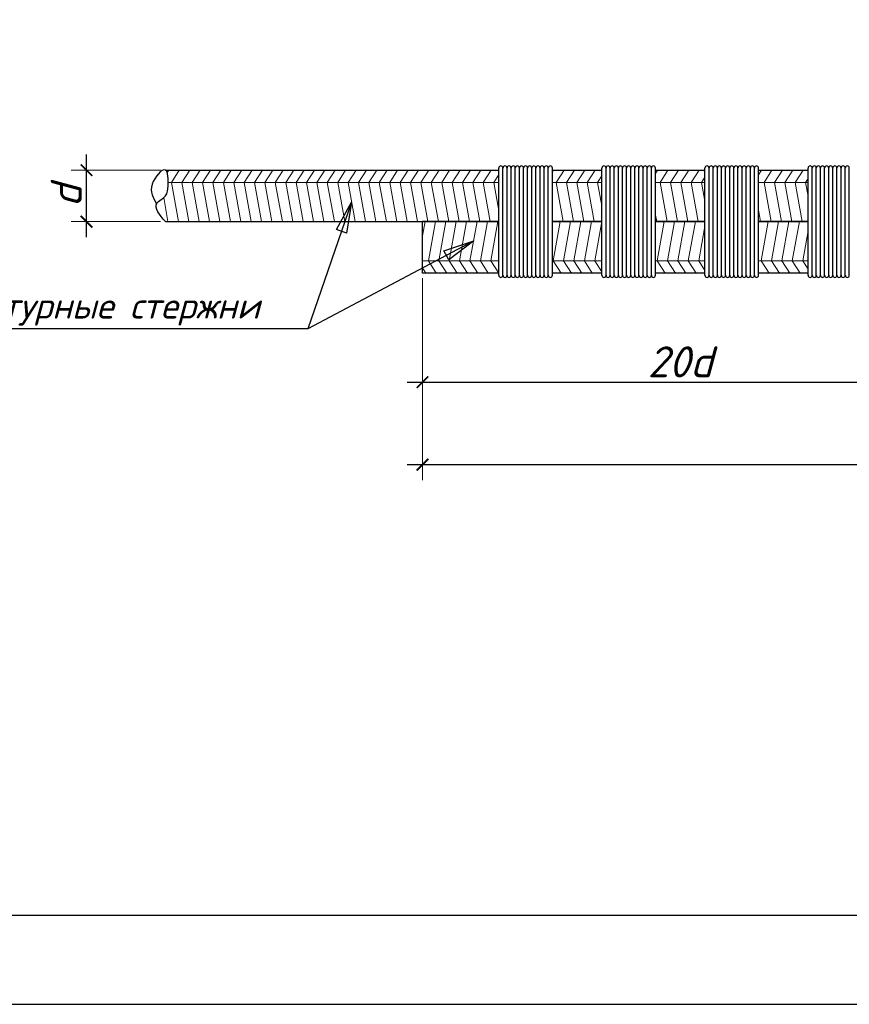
# Model space of a CAD drawing. Header units: millimetres. Extents: x -33345 to 4712671, y -3392 to 121473.
# Tile 584 of 656: x 3006796 to 3011447, y 44501 to 50022. Entities that reach past the tile are written whole.
import ezdxf

# ---------------------------------------------------------------- set-up
doc = ezdxf.new("R2010")
doc.units = ezdxf.units.MM
doc.layers.add('0.25', color=7, linetype='Continuous', lineweight=25)
doc.layers.add('Размеры1', color=252, linetype='Continuous', lineweight=15)
doc.layers.add('Лист', color=7, linetype='Continuous')
doc.layers.add('размеры КЖ', color=7, linetype='Continuous')
doc.styles.add('GOST 2.304', font='isocpeui.ttf')
doc.styles.add('ISOCPEUR', font='isocpeui.ttf', dxfattribs={"height": 300})
doc.dimstyles.new('SPDS$0', dxfattribs={"dimscale": 100, "dimtxt": 2.5, "dimasz": 1.5, "dimexe": 2, "dimexo": 0.625, "dimtad": 1, "dimdec": 0, "dimtxsty": 'GOST 2.304', "dimblk": '*U113', "dimcen": 0, "dimdle": 2, "dimclre": 256, "dimaunit": 1, "dimazin": 0, "dimtfac": 1, "dimtdec": 0, "dimtmove": 1, "dimatfit": 3, "dimfxl": 0.18, "dimtfill": 1, "dimtolj": 1, "dimtzin": 0, "dimlwe": -1, "dimarcsym": 0})

# ---------------------------------------------------------------- blocks, each defined once
blk = doc.blocks.new('*U328')
at = {"layer": '0.25', "color": 5, "linetype": 'Continuous', "lineweight": 25, "ltscale": 100}
blk.add_lwpolyline([(-59400, 0), (0, 0), (0, 42000), (-59400, 42000), (-59400, 0)], dxfattribs=at)
at = {"layer": '0.25', "color": 7, "linetype": 'Continuous', "lineweight": 30, "ltscale": 100}
blk.add_lwpolyline([(-57400, 500), (-500, 500), (-500, 41500), (-57400, 41500), (-57400, 500)], dxfattribs=at)
blk = doc.blocks.new('_ArchTick')
at = {"color": 0, "linetype": 'ByBlock', "const_width": 0.15}
blk.add_lwpolyline([(-0.5, -0.5), (0.5, 0.5)], dxfattribs=at)
blk = doc.blocks.new('*D309')
at = {"layer": 'Defpoints', "color": 0, "ltscale": 100, "transparency": 16777216}
for p in [(-49998830.9, 22683003.4), (-49998065.4, 22683003.4), (-49998065.4, 22682503.4)]:
    blk.add_point(p, dxfattribs=at)
at = {"layer": 'Размеры1', "color": 0, "lineweight": -2, "ltscale": 100, "transparency": 16777216}
blk.add_line((-49998830.9, 22682353.4), (-49998830.9, 22683153.4), dxfattribs=at)
at = {"layer": 'Размеры1', "ltscale": 100, "transparency": 16777216}
for p, q in [((-49998112.2, 22683003.4), (-49998980.9, 22683003.4)), ((-49998112.2, 22682503.4), (-49998980.9, 22682503.4))]:
    blk.add_line(p, q, dxfattribs=at)
at = {"layer": 'Размеры1', "color": 0, "lineweight": 0, "ltscale": 100, "transparency": 16777216, "insert": (-49999027.8, 22682753.4), "char_height": 300, "attachment_point": 5, "rotation": 90, "style": 'ISOCPEUR', "bg_fill": 3, "box_fill_scale": 1.1, "bg_fill_color": 256, "bg_fill_true_color": 13158600, "bg_fill_transparency": 0}
blk.add_mtext('\\A1;d', dxfattribs=at)
at = {"layer": 'Размеры1', "color": 0, "lineweight": -2, "ltscale": 100, "transparency": 16777216, "xscale": 112.5, "yscale": 112.5, "zscale": 112.5}
for p, rotation in [((-49998830.9, 22683003.4), 90), ((-49998830.9, 22682503.4), 270)]:
    blk.add_blockref('_ArchTick', p, dxfattribs=dict(at, rotation=rotation))
blk = doc.blocks.new('*U113')
at = {"color": 0, "linetype": 'ByBlock', "const_width": 0.15}
blk.add_lwpolyline([(-0.5, -0.5), (0.5, 0.5)], dxfattribs=at)
blk = doc.blocks.new('*D311')
at = {"layer": 'Defpoints', "color": 0, "ltscale": 100, "transparency": 16777216}
for p in [(-49995572.3, 22682003.4), (-49990572.3, 22682003.4), (-49990572.3, 22680947)]:
    blk.add_point(p, dxfattribs=at)
at = {"layer": 'Размеры1', "ltscale": 100, "transparency": 16777216}
for p, q in [((-49995572.3, 22681956.5), (-49995572.3, 22680797)), ((-49990572.3, 22681956.5), (-49990572.3, 22680797))]:
    blk.add_line(p, q, dxfattribs=at)
at = {"layer": 'Размеры1', "color": 0, "lineweight": -2, "ltscale": 100, "transparency": 16777216}
blk.add_line((-49995722.3, 22680947), (-49990422.3, 22680947), dxfattribs=at)
at = {"layer": 'Размеры1', "color": 0, "lineweight": -2, "ltscale": 100, "transparency": 16777216, "xscale": 112.5, "yscale": 112.5, "zscale": 112.5, "rotation": 180}
blk.add_blockref('_ArchTick', (-49995572.3, 22680947), dxfattribs=at)
at = {"layer": 'Размеры1', "color": 0, "lineweight": -2, "ltscale": 100, "transparency": 16777216, "xscale": 112.5, "yscale": 112.5, "zscale": 112.5}
blk.add_blockref('_ArchTick', (-49990572.3, 22680947), dxfattribs=at)
at = {"layer": 'Размеры1', "color": 0, "lineweight": 0, "ltscale": 100, "transparency": 16777216, "insert": (-49993072.3, 22681143.9), "char_height": 300, "attachment_point": 5, "style": 'ISOCPEUR', "bg_fill": 3, "box_fill_scale": 1.1, "bg_fill_color": 256, "bg_fill_true_color": 13158600, "bg_fill_transparency": 0}
blk.add_mtext('\\A1;2{\\fISOCPEUR|b0|i1|c186|p34;0d}', dxfattribs=at)
blk = doc.blocks.new('*D312')
at = {"layer": 'Defpoints', "color": 0, "ltscale": 100, "transparency": 16777216}
for p in [(-49985572.3, 22681703.4), (-49995572.3, 22681203.4), (-49985572.3, 22680147)]:
    blk.add_point(p, dxfattribs=at)
at = {"layer": 'Размеры1', "ltscale": 100, "transparency": 16777216}
for p, q in [((-49985572.3, 22681656.5), (-49985572.3, 22679997)), ((-49995572.3, 22681156.5), (-49995572.3, 22679997))]:
    blk.add_line(p, q, dxfattribs=at)
at = {"layer": 'Размеры1', "color": 0, "lineweight": -2, "ltscale": 100, "transparency": 16777216}
blk.add_line((-49995722.3, 22680147), (-49985422.3, 22680147), dxfattribs=at)
at = {"layer": 'Размеры1', "color": 0, "lineweight": -2, "ltscale": 100, "transparency": 16777216, "xscale": 112.5, "yscale": 112.5, "zscale": 112.5, "rotation": 180}
blk.add_blockref('_ArchTick', (-49995572.3, 22680147), dxfattribs=at)
at = {"layer": 'Размеры1', "color": 0, "lineweight": -2, "ltscale": 100, "transparency": 16777216, "xscale": 112.5, "yscale": 112.5, "zscale": 112.5}
blk.add_blockref('_ArchTick', (-49985572.3, 22680147), dxfattribs=at)
at = {"layer": 'Размеры1', "color": 0, "lineweight": 0, "ltscale": 100, "transparency": 16777216, "insert": (-49990572.3, 22680343.9), "char_height": 300, "attachment_point": 5, "style": 'ISOCPEUR', "bg_fill": 3, "box_fill_scale": 1.1, "bg_fill_color": 256, "bg_fill_true_color": 13158600, "bg_fill_transparency": 0}
blk.add_mtext('\\A1;40d', dxfattribs=at)
blk = doc.blocks.new('jsd')
at = {"color": 250, "ltscale": 15}
for p, q in [((-49994312.3, 22683003.4), (-49994312.3, 22683023.4)), ((-49993312.3, 22683003.4), (-49993312.3, 22683023.4)), ((-49992312.3, 22683003.4), (-49992312.3, 22683023.4))]:
    blk.add_line(p, q, dxfattribs=at)
at = {"color": 250, "lineweight": 25, "ltscale": 100}
for p, q in [((-49996405.1, 22682426.2), (-49996259.6, 22682693.8)), ((-49996259.6, 22682693.8), (-49996310.1, 22682393.4)), ((-49996310.1, 22682393.4), (-49996405.1, 22682426.2)), ((-49995363.9, 22682222), (-49995075, 22682318.7)), ((-49995075, 22682318.7), (-49995316.7, 22682133.3)), ((-49995316.7, 22682133.3), (-49995363.9, 22682222))]:
    blk.add_line(p, q, dxfattribs=at)
for points in [[(-49996259.6, 22682693.8), (-49996683.9, 22681463.4)], [(-49996683.9, 22681463.4), (-50000633.9, 22681463.4)]]:
    blk.add_lwpolyline(points, dxfattribs=at)
at = {"color": 250, "ltscale": 15}
for centre in [(-49994812.3, 22683023.4), (-49994772.3, 22683023.4), (-49994732.3, 22683023.4), (-49994692.3, 22683023.4), (-49994652.3, 22683023.4), (-49994612.3, 22683023.4), (-49994572.3, 22683023.4), (-49994532.3, 22683023.4), (-49994492.3, 22683023.4), (-49994452.3, 22683023.4), (-49994412.3, 22683023.4), (-49994372.3, 22683023.4), (-49994332.3, 22683023.4), (-49993812.3, 22683023.4), (-49993772.3, 22683023.4), (-49993732.3, 22683023.4), (-49993692.3, 22683023.4), (-49993652.3, 22683023.4), (-49993612.3, 22683023.4), (-49993572.3, 22683023.4), (-49993532.3, 22683023.4), (-49993492.3, 22683023.4), (-49993452.3, 22683023.4), (-49993412.3, 22683023.4), (-49993372.3, 22683023.4), (-49993332.3, 22683023.4), (-49992812.3, 22683023.4), (-49992772.3, 22683023.4), (-49992732.3, 22683023.4), (-49992692.3, 22683023.4), (-49992652.3, 22683023.4), (-49992612.3, 22683023.4), (-49992572.3, 22683023.4), (-49992532.3, 22683023.4), (-49992492.3, 22683023.4), (-49992452.3, 22683023.4), (-49992412.3, 22683023.4), (-49992372.3, 22683023.4), (-49992332.3, 22683023.4), (-49991812.3, 22683023.4), (-49991772.3, 22683023.4), (-49991732.3, 22683023.4), (-49991692.3, 22683023.4), (-49991652.3, 22683023.4), (-49991612.3, 22683023.4), (-49991572.3, 22683023.4), (-49991532.3, 22683023.4), (-49991492.3, 22683023.4), (-49991452.3, 22683023.4)]:
    blk.add_arc(centre, 20, 0, 180, dxfattribs=at)
at = {"layer": 'размеры КЖ', "color": 250, "lineweight": 30}
for p, q in [((-49998065.4, 22683003.4), (-49994832.3, 22683003.4)), ((-49994312.3, 22683003.4), (-49993832.3, 22683003.4)), ((-49993312.3, 22683003.4), (-49992832.3, 22683003.4)), ((-49992312.3, 22683003.4), (-49991832.3, 22683003.4)), ((-49998065.4, 22682503.4), (-49994832.3, 22682503.4)), ((-49995572.3, 22682003.4), (-49995572.3, 22682503.4)), ((-49994832.3, 22682503.4), (-49995572.3, 22682503.4)), ((-49994312.3, 22682503.4), (-49993832.3, 22682503.4)), ((-49993832.3, 22682503.4), (-49994312.3, 22682503.4)), ((-49993312.3, 22682503.4), (-49992832.3, 22682503.4)), ((-49992832.3, 22682503.4), (-49993312.3, 22682503.4)), ((-49992312.3, 22682503.4), (-49991832.3, 22682503.4)), ((-49991832.3, 22682503.4), (-49992312.3, 22682503.4)), ((-49994832.3, 22682003.4), (-49995572.3, 22682003.4)), ((-49993832.3, 22682003.4), (-49994312.3, 22682003.4)), ((-49992832.3, 22682003.4), (-49993312.3, 22682003.4)), ((-49991832.3, 22682003.4), (-49992312.3, 22682003.4))]:
    blk.add_line(p, q, dxfattribs=at)
at = {"layer": 'размеры КЖ', "color": 250, "lineweight": 15}
for p, q in [((-49998048, 22682978.7), (-49998032, 22683003.4)), ((-49998008.3, 22682884.3), (-49997931.2, 22683003.4)), ((-49997907.5, 22682884.3), (-49997830.3, 22683003.4)), ((-49997806.6, 22682884.3), (-49997729.5, 22683003.4)), ((-49997705.7, 22682884.3), (-49997628.6, 22683003.4)), ((-49997604.9, 22682884.3), (-49997527.8, 22683003.4)), ((-49997504, 22682884.3), (-49997426.9, 22683003.4)), ((-49997403.2, 22682884.3), (-49997326.1, 22683003.4)), ((-49997302.3, 22682884.3), (-49997225.2, 22683003.4)), ((-49997201.5, 22682884.3), (-49997124.4, 22683003.4)), ((-49997100.6, 22682884.3), (-49997023.5, 22683003.4)), ((-49996999.8, 22682884.3), (-49996922.7, 22683003.4)), ((-49996898.9, 22682884.3), (-49996821.8, 22683003.4)), ((-49996798.1, 22682884.3), (-49996721, 22683003.4)), ((-49996697.2, 22682884.3), (-49996620.1, 22683003.4)), ((-49996596.4, 22682884.3), (-49996519.2, 22683003.4)), ((-49996495.5, 22682884.3), (-49996418.4, 22683003.4)), ((-49996394.7, 22682884.3), (-49996317.5, 22683003.4)), ((-49996293.8, 22682884.3), (-49996216.7, 22683003.4)), ((-49996193, 22682884.3), (-49996115.8, 22683003.4)), ((-49996092.1, 22682884.3), (-49996015, 22683003.4)), ((-49995991.2, 22682884.3), (-49995914.1, 22683003.4)), ((-49995890.4, 22682884.3), (-49995813.3, 22683003.4)), ((-49995789.5, 22682884.3), (-49995712.4, 22683003.4)), ((-49995688.7, 22682884.3), (-49995611.6, 22683003.4)), ((-49995587.8, 22682884.3), (-49995510.7, 22683003.4)), ((-49995487, 22682884.3), (-49995409.9, 22683003.4)), ((-49995386.1, 22682884.3), (-49995309, 22683003.4)), ((-49995285.3, 22682884.3), (-49995208.2, 22683003.4)), ((-49995184.4, 22682884.3), (-49995107.3, 22683003.4)), ((-49995083.6, 22682884.3), (-49995006.4, 22683003.4)), ((-49994982.7, 22682884.3), (-49994905.6, 22683003.4)), ((-49994881.9, 22682884.3), (-49994832.3, 22682960.8)), ((-49994312.3, 22682985.1), (-49994300.5, 22683003.4)), ((-49994276.7, 22682884.3), (-49994199.6, 22683003.4)), ((-49994175.9, 22682884.3), (-49994098.8, 22683003.4)), ((-49994075, 22682884.3), (-49993997.9, 22683003.4)), ((-49993974.2, 22682884.3), (-49993897.1, 22683003.4)), ((-49993873.3, 22682884.3), (-49993832.3, 22682947.7)), ((-49993312.3, 22682972), (-49993291.9, 22683003.4)), ((-49993268.2, 22682884.3), (-49993191.1, 22683003.4)), ((-49993167.4, 22682884.3), (-49993090.2, 22683003.4)), ((-49993066.5, 22682884.3), (-49992989.4, 22683003.4)), ((-49992965.7, 22682884.3), (-49992888.5, 22683003.4)), ((-49992312.3, 22682958.8), (-49992283.4, 22683003.4)), ((-49992259.7, 22682884.3), (-49992182.6, 22683003.4)), ((-49992158.8, 22682884.3), (-49992081.7, 22683003.4)), ((-49992058, 22682884.3), (-49991980.9, 22683003.4)), ((-49991957.1, 22682884.3), (-49991880, 22683003.4)), ((-49994832.3, 22682884.3), (-49998038.8, 22682884.3)), ((-49998008.3, 22682884.3), (-49997940, 22682503.4)), ((-49997907.5, 22682884.3), (-49997839.1, 22682503.4)), ((-49997806.6, 22682884.3), (-49997738.3, 22682503.4)), ((-49997705.7, 22682884.3), (-49997637.4, 22682503.4)), ((-49997604.9, 22682884.3), (-49997536.6, 22682503.4)), ((-49997504, 22682884.3), (-49997435.7, 22682503.4)), ((-49997403.2, 22682884.3), (-49997334.8, 22682503.4)), ((-49997302.3, 22682884.3), (-49997234, 22682503.4)), ((-49997201.5, 22682884.3), (-49997133.1, 22682503.4)), ((-49997100.6, 22682884.3), (-49997032.3, 22682503.4)), ((-49996999.8, 22682884.3), (-49996931.4, 22682503.4)), ((-49996898.9, 22682884.3), (-49996830.6, 22682503.4)), ((-49996798.1, 22682884.3), (-49996729.7, 22682503.4)), ((-49996697.2, 22682884.3), (-49996628.9, 22682503.4)), ((-49996596.4, 22682884.3), (-49996528, 22682503.4)), ((-49996495.5, 22682884.3), (-49996427.2, 22682503.4)), ((-49996394.7, 22682884.3), (-49996326.3, 22682503.4)), ((-49996293.8, 22682884.3), (-49996225.5, 22682503.4)), ((-49996193, 22682884.3), (-49996124.6, 22682503.4)), ((-49996092.1, 22682884.3), (-49996023.8, 22682503.4)), ((-49995991.2, 22682884.3), (-49995922.9, 22682503.4)), ((-49995890.4, 22682884.3), (-49995822.1, 22682503.4)), ((-49995789.5, 22682884.3), (-49995721.2, 22682503.4)), ((-49995688.7, 22682884.3), (-49995620.3, 22682503.4)), ((-49995587.8, 22682884.3), (-49995519.5, 22682503.4)), ((-49995487, 22682884.3), (-49995418.6, 22682503.4)), ((-49995386.1, 22682884.3), (-49995317.8, 22682503.4)), ((-49995285.3, 22682884.3), (-49995216.9, 22682503.4)), ((-49995184.4, 22682884.3), (-49995116.1, 22682503.4)), ((-49995083.6, 22682884.3), (-49995015.2, 22682503.4)), ((-49994982.7, 22682884.3), (-49994914.4, 22682503.4)), ((-49994881.9, 22682884.3), (-49994832.3, 22682607.9)), ((-49993832.3, 22682884.3), (-49994312.3, 22682884.3)), ((-49994276.7, 22682884.3), (-49994208.4, 22682503.4)), ((-49994175.9, 22682884.3), (-49994107.6, 22682503.4)), ((-49994075, 22682884.3), (-49994006.7, 22682503.4)), ((-49993974.2, 22682884.3), (-49993905.8, 22682503.4)), ((-49993873.3, 22682884.3), (-49993832.3, 22682655.4)), ((-49992832.3, 22682884.3), (-49993312.3, 22682884.3)), ((-49993268.2, 22682884.3), (-49993199.9, 22682503.4)), ((-49993167.4, 22682884.3), (-49993099, 22682503.4)), ((-49993066.5, 22682884.3), (-49992998.2, 22682503.4)), ((-49992965.7, 22682884.3), (-49992897.3, 22682503.4)), ((-49992864.8, 22682884.3), (-49992832.3, 22682934.5)), ((-49992864.8, 22682884.3), (-49992832.3, 22682703)), ((-49991832.3, 22682884.3), (-49992312.3, 22682884.3)), ((-49992259.7, 22682884.3), (-49992191.3, 22682503.4)), ((-49992158.8, 22682884.3), (-49992090.5, 22682503.4)), ((-49992058, 22682884.3), (-49991989.6, 22682503.4)), ((-49991957.1, 22682884.3), (-49991888.8, 22682503.4)), ((-49991856.3, 22682884.3), (-49991832.3, 22682921.3)), ((-49991856.3, 22682884.3), (-49991832.3, 22682750.5)), ((-49998082.6, 22682736.2), (-49998040.8, 22682503.4)), ((-49993312.3, 22682567.7), (-49993300.7, 22682503.4)), ((-49992312.3, 22682615.3), (-49992292.2, 22682503.4)), ((-49995572.3, 22682366.5), (-49995547.7, 22682503.4)), ((-49995515.2, 22682122.4), (-49995446.9, 22682503.4)), ((-49995414.4, 22682122.4), (-49995346, 22682503.4)), ((-49995313.5, 22682122.4), (-49995245.2, 22682503.4)), ((-49995212.7, 22682122.4), (-49995144.3, 22682503.4)), ((-49995111.8, 22682122.4), (-49995043.5, 22682503.4)), ((-49995011, 22682122.4), (-49994942.6, 22682503.4)), ((-49994910.1, 22682122.4), (-49994841.8, 22682503.4)), ((-49994312.3, 22682520.2), (-49994309.3, 22682503.4)), ((-49994305, 22682122.4), (-49994236.6, 22682503.4)), ((-49994204.1, 22682122.4), (-49994135.8, 22682503.4)), ((-49994103.3, 22682122.4), (-49994034.9, 22682503.4)), ((-49994002.4, 22682122.4), (-49993934.1, 22682503.4)), ((-49993901.6, 22682122.4), (-49993833.2, 22682503.4)), ((-49993296.4, 22682122.4), (-49993228.1, 22682503.4)), ((-49993195.6, 22682122.4), (-49993127.3, 22682503.4)), ((-49993094.7, 22682122.4), (-49993026.4, 22682503.4)), ((-49992993.9, 22682122.4), (-49992925.5, 22682503.4)), ((-49992287.9, 22682122.4), (-49992219.6, 22682503.4)), ((-49992187.1, 22682122.4), (-49992118.7, 22682503.4)), ((-49992086.2, 22682122.4), (-49992017.9, 22682503.4)), ((-49991985.4, 22682122.4), (-49991917, 22682503.4)), ((-49992893, 22682122.4), (-49992832.3, 22682461.1)), ((-49991884.5, 22682122.4), (-49991832.3, 22682413.5)), ((-49994832.3, 22682122.4), (-49995572.3, 22682122.4)), ((-49995515.2, 22682122.4), (-49995438.1, 22682003.4)), ((-49995414.4, 22682122.4), (-49995337.2, 22682003.4)), ((-49995313.5, 22682122.4), (-49995236.4, 22682003.4)), ((-49995212.7, 22682122.4), (-49995135.5, 22682003.4)), ((-49995111.8, 22682122.4), (-49995034.7, 22682003.4)), ((-49995011, 22682122.4), (-49994933.8, 22682003.4)), ((-49994910.1, 22682122.4), (-49994833, 22682003.4)), ((-49993832.3, 22682122.4), (-49994312.3, 22682122.4)), ((-49994305, 22682122.4), (-49994227.9, 22682003.4)), ((-49994204.1, 22682122.4), (-49994127, 22682003.4)), ((-49994103.3, 22682122.4), (-49994026.2, 22682003.4)), ((-49994002.4, 22682122.4), (-49993925.3, 22682003.4)), ((-49993901.6, 22682122.4), (-49993832.3, 22682015.4)), ((-49992832.3, 22682122.4), (-49993312.3, 22682122.4)), ((-49993296.4, 22682122.4), (-49993219.3, 22682003.4)), ((-49993195.6, 22682122.4), (-49993118.5, 22682003.4)), ((-49993094.7, 22682122.4), (-49993017.6, 22682003.4)), ((-49992993.9, 22682122.4), (-49992916.8, 22682003.4)), ((-49992893, 22682122.4), (-49992832.3, 22682028.6)), ((-49991832.3, 22682122.4), (-49992312.3, 22682122.4)), ((-49992287.9, 22682122.4), (-49992210.8, 22682003.4)), ((-49992187.1, 22682122.4), (-49992109.9, 22682003.4)), ((-49992086.2, 22682122.4), (-49992009.1, 22682003.4)), ((-49991985.4, 22682122.4), (-49991908.2, 22682003.4)), ((-49991884.5, 22682122.4), (-49991832.3, 22682041.8)), ((-49995572.3, 22682054.8), (-49995538.9, 22682003.4)), ((-49992312.3, 22682004.3), (-49992311.7, 22682003.4))]:
    blk.add_line(p, q, dxfattribs=at)
at = {"layer": 'размеры КЖ', "color": 250, "lineweight": 30}
blk.add_spline([(-49998065.4, 22682503.4), (-49998148.6, 22682681.4), (-49998063.9, 22682754.5), (-49998039.5, 22682851.7), (-49998065.4, 22683003.4), (-49998194.8, 22682866), (-49998151.1, 22682673.2)], degree=3, dxfattribs=at)
at = {"lineweight": 25, "ltscale": 100, "insert": (-50000454.2, 22681813.4), "char_height": 250, "width": 3637.5, "attachment_point": 1, "style": 'ISOCPEUR'}
blk.add_mtext('\\fISOCPEUR|b0|i1|c1|p34;\\W1.0000000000;\\T1.0000000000;\\o\\lАрматурные стержни ', dxfattribs=at)
at = {"layer": 'Размеры1', "color": 250, "lineweight": 0, "ltscale": 100}
dim = blk.add_linear_dim(base=(-49998830.9, 22683003.4), p1=(-49998065.4, 22682503.4), p2=(-49998065.4, 22683003.4), angle=90, text='d', dimstyle='SPDS$0', override={"dimscale": 75, "dimlfac": 1, "dimtxsty": 'ISOCPEUR', "dimblk1": 'ArchTick', "dimblk2": 'ArchTick', "dimsah": 1, "dimtolj": 1}, dxfattribs=at)
dim.commit()
dim.dimension.update_dxf_attribs({"geometry": '*D309', "text_midpoint": (-49998830.9, 22682753.4), "dimtype": 128})
dim = blk.add_linear_dim(base=(-49990572.3, 22680947), p1=(-49995572.3, 22682003.4), p2=(-49990572.3, 22682003.4), text='2{\\fISOCPEUR|b0|i1|c186|p34;0d}', dimstyle='SPDS$0', override={"dimscale": 75, "dimlfac": 1, "dimtxsty": 'ISOCPEUR', "dimblk1": 'ArchTick', "dimblk2": 'ArchTick', "dimsah": 1, "dimtolj": 1}, dxfattribs=at)
dim.commit()
dim.dimension.update_dxf_attribs({"geometry": '*D311', "text_midpoint": (-49993072.3, 22681143.9)})
at = {"color": 250, "ltscale": 15}
for p, q in [((-49994832.3, 22681983.4), (-49994832.3, 22683023.4)), ((-49994792.3, 22681983.4), (-49994792.3, 22683023.4)), ((-49994792.3, 22681983.4), (-49994792.3, 22683023.4)), ((-49994752.3, 22681983.4), (-49994752.3, 22683023.4)), ((-49994752.3, 22681983.4), (-49994752.3, 22683023.4)), ((-49994712.3, 22681983.4), (-49994712.3, 22683023.4)), ((-49994712.3, 22681983.4), (-49994712.3, 22683023.4)), ((-49994672.3, 22681983.4), (-49994672.3, 22683023.4)), ((-49994672.3, 22681983.4), (-49994672.3, 22683023.4)), ((-49994632.3, 22681983.4), (-49994632.3, 22683023.4)), ((-49994632.3, 22681983.4), (-49994632.3, 22683023.4)), ((-49994592.3, 22681983.4), (-49994592.3, 22683023.4)), ((-49994592.3, 22681983.4), (-49994592.3, 22683023.4)), ((-49994552.3, 22681983.4), (-49994552.3, 22683023.4)), ((-49994552.3, 22681983.4), (-49994552.3, 22683023.4)), ((-49994512.3, 22681983.4), (-49994512.3, 22683023.4)), ((-49994512.3, 22681983.4), (-49994512.3, 22683023.4)), ((-49994472.3, 22681983.4), (-49994472.3, 22683023.4)), ((-49994472.3, 22681983.4), (-49994472.3, 22683023.4)), ((-49994432.3, 22681983.4), (-49994432.3, 22683023.4)), ((-49994432.3, 22681983.4), (-49994432.3, 22683023.4)), ((-49994392.3, 22681983.4), (-49994392.3, 22683023.4)), ((-49994392.3, 22681983.4), (-49994392.3, 22683023.4)), ((-49994352.3, 22681983.4), (-49994352.3, 22683023.4)), ((-49994352.3, 22681983.4), (-49994352.3, 22683023.4)), ((-49994312.3, 22681983.4), (-49994312.3, 22683023.4)), ((-49993832.3, 22681983.4), (-49993832.3, 22683023.4)), ((-49993792.3, 22681983.4), (-49993792.3, 22683023.4)), ((-49993792.3, 22681983.4), (-49993792.3, 22683023.4)), ((-49993752.3, 22681983.4), (-49993752.3, 22683023.4)), ((-49993752.3, 22681983.4), (-49993752.3, 22683023.4)), ((-49993712.3, 22681983.4), (-49993712.3, 22683023.4)), ((-49993712.3, 22681983.4), (-49993712.3, 22683023.4)), ((-49993672.3, 22681983.4), (-49993672.3, 22683023.4)), ((-49993672.3, 22681983.4), (-49993672.3, 22683023.4)), ((-49993632.3, 22681983.4), (-49993632.3, 22683023.4)), ((-49993632.3, 22681983.4), (-49993632.3, 22683023.4)), ((-49993592.3, 22681983.4), (-49993592.3, 22683023.4)), ((-49993592.3, 22681983.4), (-49993592.3, 22683023.4)), ((-49993552.3, 22681983.4), (-49993552.3, 22683023.4)), ((-49993552.3, 22681983.4), (-49993552.3, 22683023.4)), ((-49993512.3, 22681983.4), (-49993512.3, 22683023.4)), ((-49993512.3, 22681983.4), (-49993512.3, 22683023.4)), ((-49993472.3, 22681983.4), (-49993472.3, 22683023.4)), ((-49993472.3, 22681983.4), (-49993472.3, 22683023.4)), ((-49993432.3, 22681983.4), (-49993432.3, 22683023.4)), ((-49993432.3, 22681983.4), (-49993432.3, 22683023.4)), ((-49993392.3, 22681983.4), (-49993392.3, 22683023.4)), ((-49993392.3, 22681983.4), (-49993392.3, 22683023.4)), ((-49993352.3, 22681983.4), (-49993352.3, 22683023.4)), ((-49993352.3, 22681983.4), (-49993352.3, 22683023.4)), ((-49993312.3, 22681983.4), (-49993312.3, 22683023.4)), ((-49992832.3, 22681983.4), (-49992832.3, 22683023.4)), ((-49992792.3, 22681983.4), (-49992792.3, 22683023.4)), ((-49992792.3, 22681983.4), (-49992792.3, 22683023.4)), ((-49992752.3, 22681983.4), (-49992752.3, 22683023.4)), ((-49992752.3, 22681983.4), (-49992752.3, 22683023.4)), ((-49992712.3, 22681983.4), (-49992712.3, 22683023.4)), ((-49992712.3, 22681983.4), (-49992712.3, 22683023.4)), ((-49992672.3, 22681983.4), (-49992672.3, 22683023.4)), ((-49992672.3, 22681983.4), (-49992672.3, 22683023.4)), ((-49992632.3, 22681983.4), (-49992632.3, 22683023.4)), ((-49992632.3, 22681983.4), (-49992632.3, 22683023.4)), ((-49992592.3, 22681983.4), (-49992592.3, 22683023.4)), ((-49992592.3, 22681983.4), (-49992592.3, 22683023.4)), ((-49992552.3, 22681983.4), (-49992552.3, 22683023.4)), ((-49992552.3, 22681983.4), (-49992552.3, 22683023.4)), ((-49992512.3, 22681983.4), (-49992512.3, 22683023.4)), ((-49992512.3, 22681983.4), (-49992512.3, 22683023.4)), ((-49992472.3, 22681983.4), (-49992472.3, 22683023.4)), ((-49992472.3, 22681983.4), (-49992472.3, 22683023.4)), ((-49992432.3, 22681983.4), (-49992432.3, 22683023.4)), ((-49992432.3, 22681983.4), (-49992432.3, 22683023.4)), ((-49992392.3, 22681983.4), (-49992392.3, 22683023.4)), ((-49992392.3, 22681983.4), (-49992392.3, 22683023.4)), ((-49992352.3, 22681983.4), (-49992352.3, 22683023.4)), ((-49992352.3, 22681983.4), (-49992352.3, 22683023.4)), ((-49992312.3, 22681983.4), (-49992312.3, 22683023.4)), ((-49991832.3, 22681983.4), (-49991832.3, 22683023.4)), ((-49991792.3, 22681983.4), (-49991792.3, 22683023.4)), ((-49991792.3, 22681983.4), (-49991792.3, 22683023.4)), ((-49991752.3, 22681983.4), (-49991752.3, 22683023.4)), ((-49991752.3, 22681983.4), (-49991752.3, 22683023.4)), ((-49991712.3, 22681983.4), (-49991712.3, 22683023.4)), ((-49991712.3, 22681983.4), (-49991712.3, 22683023.4)), ((-49991672.3, 22681983.4), (-49991672.3, 22683023.4)), ((-49991672.3, 22681983.4), (-49991672.3, 22683023.4)), ((-49991632.3, 22681983.4), (-49991632.3, 22683023.4)), ((-49991632.3, 22681983.4), (-49991632.3, 22683023.4)), ((-49991592.3, 22681983.4), (-49991592.3, 22683023.4)), ((-49991592.3, 22681983.4), (-49991592.3, 22683023.4)), ((-49991552.3, 22681983.4), (-49991552.3, 22683023.4)), ((-49991552.3, 22681983.4), (-49991552.3, 22683023.4)), ((-49991512.3, 22681983.4), (-49991512.3, 22683023.4)), ((-49991512.3, 22681983.4), (-49991512.3, 22683023.4)), ((-49991472.3, 22681983.4), (-49991472.3, 22683023.4)), ((-49991472.3, 22681983.4), (-49991472.3, 22683023.4)), ((-49991432.3, 22681983.4), (-49991432.3, 22683023.4)), ((-49991432.3, 22681983.4), (-49991432.3, 22683023.4))]:
    blk.add_line(p, q, dxfattribs=at)
for centre in [(-49994812.3, 22681983.4), (-49994772.3, 22681983.4), (-49994732.3, 22681983.4), (-49994692.3, 22681983.4), (-49994652.3, 22681983.4), (-49994612.3, 22681983.4), (-49994572.3, 22681983.4), (-49994532.3, 22681983.4), (-49994492.3, 22681983.4), (-49994452.3, 22681983.4), (-49994412.3, 22681983.4), (-49994372.3, 22681983.4), (-49994332.3, 22681983.4), (-49993812.3, 22681983.4), (-49993772.3, 22681983.4), (-49993732.3, 22681983.4), (-49993692.3, 22681983.4), (-49993652.3, 22681983.4), (-49993612.3, 22681983.4), (-49993572.3, 22681983.4), (-49993532.3, 22681983.4), (-49993492.3, 22681983.4), (-49993452.3, 22681983.4), (-49993412.3, 22681983.4), (-49993372.3, 22681983.4), (-49993332.3, 22681983.4), (-49992812.3, 22681983.4), (-49992772.3, 22681983.4), (-49992732.3, 22681983.4), (-49992692.3, 22681983.4), (-49992652.3, 22681983.4), (-49992612.3, 22681983.4), (-49992572.3, 22681983.4), (-49992532.3, 22681983.4), (-49992492.3, 22681983.4), (-49992452.3, 22681983.4), (-49992412.3, 22681983.4), (-49992372.3, 22681983.4), (-49992332.3, 22681983.4), (-49991812.3, 22681983.4), (-49991772.3, 22681983.4), (-49991732.3, 22681983.4), (-49991692.3, 22681983.4), (-49991652.3, 22681983.4), (-49991612.3, 22681983.4), (-49991572.3, 22681983.4), (-49991532.3, 22681983.4), (-49991492.3, 22681983.4), (-49991452.3, 22681983.4)]:
    blk.add_arc(centre, 20, 180, 0, dxfattribs=at)
at = {"layer": 'Размеры1', "color": 250, "lineweight": 0, "ltscale": 100}
dim = blk.add_linear_dim(base=(-49985572.3, 22680147), p1=(-49995572.3, 22681203.4), p2=(-49985572.3, 22681703.4), text='40d', dimstyle='SPDS$0', override={"dimscale": 75, "dimlfac": 1, "dimtxsty": 'ISOCPEUR', "dimblk1": 'ArchTick', "dimblk2": 'ArchTick', "dimsah": 1, "dimtolj": 1}, dxfattribs=at)
dim.commit()
dim.dimension.update_dxf_attribs({"geometry": '*D312', "text_midpoint": (-49990572.3, 22680343.9)})
at = {"color": 250, "lineweight": 25, "ltscale": 100}
blk.add_lwpolyline([(-49995075, 22682318.7), (-49996683.9, 22681463.4)], dxfattribs=at)

msp = doc.modelspace()

# ---------------------------------------------------------------- block references
at = {"layer": 'Лист', "ltscale": 100, "transparency": 33554687}
msp.add_blockref('*U328', (3060833.349, 44501.326, 1359241.5), dxfattribs=at)

# ---------------------------------------------------------------- next in the draw order: block references
at = {"color": 7, "true_color": 0xffffff, "xscale": 0.5780932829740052, "yscale": 0.5780932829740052, "zscale": 0.5780932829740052}
msp.add_blockref('jsd', (31911158.687, -13063713.429, 1359241.5), dxfattribs=at)

doc.saveas('drawing.dxf')
